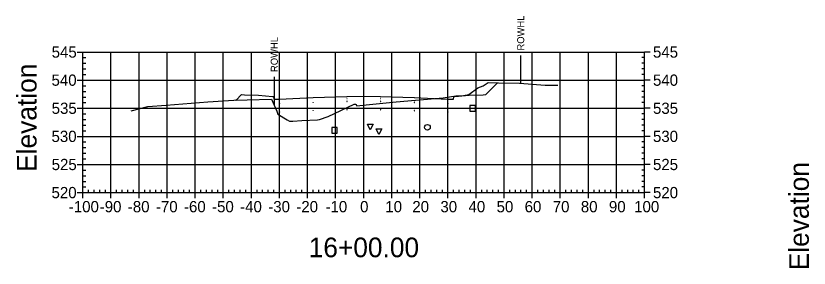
# Model space of a CAD drawing. Extents: x 708103 to 717568, y 374476 to 378707.
# Drawn here: x 708653.1 to 708935.6, y 377627.8 to 377717.5 of the extents above; entities that cross this region are included whole.
import ezdxf

# ---------------------------------------------------------------- set-up
doc = ezdxf.new("R2010")
doc.units = 0
for name, color, linetype in [('1', 7, 'Continuous'), ('10', 7, 'Continuous'), ('13', 7, 'Continuous'), ('14', 7, 'Continuous'), ('22', 7, 'Continuous'), ('4', 7, 'Continuous'), ('57', 7, 'Continuous'), ('60', 7, 'Continuous'), ('Existing', 7, 'Continuous'), ('XS_Right_of_Way', 7, 'Continuous')]:
    doc.layers.add(name, color=color, linetype=linetype)

msp = doc.modelspace()

# ---------------------------------------------------------------- linework, layer by layer
for points in [[(708770.93, 377688.05), (708771.03, 377688.05), (708771.03, 377688.15), (708770.93, 377688.15)], [(708776.93, 377688.17), (708777.03, 377688.17), (708777.03, 377688.27), (708776.93, 377688.27)], [(708782.93, 377688.05), (708783.03, 377688.05), (708783.03, 377688.15), (708782.93, 377688.15)], [(708746.93, 377686.21), (708747.03, 377686.21), (708747.03, 377686.31), (708746.93, 377686.31)], [(708758.93, 377686.69), (708759.03, 377686.69), (708759.03, 377686.79), (708758.93, 377686.79)], [(708770.93, 377687.05), (708771.03, 377687.05), (708771.03, 377687.15), (708770.93, 377687.15)], [(708776.93, 377687.17), (708777.03, 377687.17), (708777.03, 377687.27), (708776.93, 377687.27)], [(708782.93, 377687.05), (708783.03, 377687.05), (708783.03, 377687.15), (708782.93, 377687.15)], [(708794.93, 377686.69), (708795.03, 377686.69), (708795.03, 377686.79), (708794.93, 377686.79)], [(708806.93, 377686.21), (708807.03, 377686.21), (708807.03, 377686.31), (708806.93, 377686.31)], [(708746.93, 377683.21), (708747.03, 377683.21), (708747.03, 377683.31), (708746.93, 377683.31)], [(708758.93, 377683.69), (708759.03, 377683.69), (708759.03, 377683.79), (708758.93, 377683.79)], [(708770.93, 377684.05), (708771.03, 377684.05), (708771.03, 377684.15), (708770.93, 377684.15)], [(708776.93, 377684.17), (708777.03, 377684.17), (708777.03, 377684.27), (708776.93, 377684.27)], [(708782.93, 377684.05), (708783.03, 377684.05), (708783.03, 377684.15), (708782.93, 377684.15)], [(708794.93, 377683.69), (708795.03, 377683.69), (708795.03, 377683.79), (708794.93, 377683.79)], [(708806.93, 377683.21), (708807.03, 377683.21), (708807.03, 377683.31), (708806.93, 377683.31)]]:
    msp.add_lwpolyline(points, close=True)
at = {"layer": '1'}
for points in [[(708779.31, 377676.95), (708778.31, 377678.95), (708780.31, 377678.95)], [(708782.39, 377675.26), (708781.39, 377677.26), (708783.39, 377677.26)]]:
    msp.add_lwpolyline(points, close=True, dxfattribs=at)
at = {"layer": '10'}
msp.add_lwpolyline([(708765.57, 377675.77), (708767.57, 377675.77), (708767.57, 377677.77), (708765.57, 377677.77)], close=True, dxfattribs=at)
at = {"layer": '13'}
msp.add_circle((708799.66, 377677.86), 1, dxfattribs=at)
at = {"layer": '14'}
for points in [[(708824.64, 377693.63), (708824.64, 377693.68), (708824.64, 377693.63), (708824.59, 377693.63), (708824.64, 377693.63), (708824.64, 377693.58), (708824.64, 377693.63), (708824.69, 377693.63)], [(708746.98, 377687.92), (708746.98, 377687.97), (708746.98, 377687.92), (708746.93, 377687.92), (708746.98, 377687.92), (708746.98, 377687.87), (708746.98, 377687.92), (708747.03, 377687.92)], [(708758.98, 377688.4), (708758.98, 377688.45), (708758.98, 377688.4), (708758.93, 377688.4), (708758.98, 377688.4), (708758.98, 377688.35), (708758.98, 377688.4), (708759.03, 377688.4)], [(708776.98, 377688.88), (708776.98, 377688.93), (708776.98, 377688.88), (708776.93, 377688.88), (708776.98, 377688.88), (708776.98, 377688.83), (708776.98, 377688.88), (708777.03, 377688.88)], [(708794.98, 377688.4), (708794.98, 377688.45), (708794.98, 377688.4), (708794.93, 377688.4), (708794.98, 377688.4), (708794.98, 377688.35), (708794.98, 377688.4), (708795.03, 377688.4)], [(708806.98, 377687.92), (708806.98, 377687.97), (708806.98, 377687.92), (708806.93, 377687.92), (708806.98, 377687.92), (708806.98, 377687.87), (708806.98, 377687.92), (708807.03, 377687.92)], [(708731.5, 377687.5), (708731.5, 377687.55), (708731.5, 377687.5), (708731.45, 377687.5), (708731.5, 377687.5), (708731.5, 377687.45), (708731.5, 377687.5), (708731.55, 377687.5)]]:
    msp.add_lwpolyline(points, dxfattribs=at)
at = {"layer": '22'}
msp.add_lwpolyline([(708731.5, 377687.5), (708733.48, 377689.48), (708734.48, 377689.44), (708739.48, 377689.24), (708744.48, 377688.84), (708744.9, 377688.84), (708744.98, 377687.84), (708746.98, 377687.92), (708758.98, 377688.4), (708770.98, 377688.76), (708776.98, 377688.88), (708782.98, 377688.76), (708794.98, 377688.4), (708806.98, 377687.92), (708808.98, 377687.84), (708809.07, 377688.84), (708809.48, 377688.84), (708814.48, 377689.24), (708819.48, 377689.44), (708820.48, 377689.48), (708824.64, 377693.63)], dxfattribs=at)
at = {"layer": '4'}
msp.add_lwpolyline([(708814.82, 377683.56), (708816.82, 377683.56), (708816.82, 377685.56), (708814.82, 377685.56)], close=True, dxfattribs=at)
at = {"layer": '57'}
for p, q in [((708674.98, 377704.63), (708676.98, 377704.63)), ((708676.98, 377704.63), (708876.98, 377704.63)), ((708676.98, 377654.63), (708676.98, 377704.63)), ((708676.98, 377654.63), (708676.98, 377704.63)), ((708686.98, 377654.63), (708686.98, 377704.63)), ((708696.98, 377654.63), (708696.98, 377704.63)), ((708706.98, 377654.63), (708706.98, 377704.63)), ((708716.98, 377654.63), (708716.98, 377704.63)), ((708726.98, 377654.63), (708726.98, 377704.63)), ((708736.98, 377654.63), (708736.98, 377704.63)), ((708746.98, 377654.63), (708746.98, 377704.63)), ((708756.98, 377654.63), (708756.98, 377704.63)), ((708766.98, 377654.63), (708766.98, 377704.63)), ((708776.98, 377654.63), (708776.98, 377704.63)), ((708786.98, 377654.63), (708786.98, 377704.63)), ((708796.98, 377654.63), (708796.98, 377704.63)), ((708806.98, 377654.63), (708806.98, 377704.63)), ((708816.98, 377654.63), (708816.98, 377704.63)), ((708826.98, 377654.63), (708826.98, 377704.63)), ((708836.98, 377654.63), (708836.98, 377704.63)), ((708846.98, 377654.63), (708846.98, 377704.63)), ((708856.98, 377654.63), (708856.98, 377704.63)), ((708866.98, 377654.63), (708866.98, 377704.63)), ((708876.98, 377654.63), (708876.98, 377704.63)), ((708876.98, 377654.63), (708876.98, 377704.63)), ((708878.98, 377704.63), (708876.98, 377704.63)), ((708676.98, 377702.63), (708677.98, 377702.63)), ((708876.98, 377702.63), (708875.98, 377702.63)), ((708676.98, 377700.63), (708677.98, 377700.63)), ((708876.98, 377700.63), (708875.98, 377700.63)), ((708676.98, 377698.63), (708677.98, 377698.63)), ((708676.98, 377696.63), (708677.98, 377696.63)), ((708876.98, 377698.63), (708875.98, 377698.63)), ((708876.98, 377696.63), (708875.98, 377696.63)), ((708674.98, 377694.63), (708676.98, 377694.63)), ((708676.98, 377694.63), (708876.98, 377694.63)), ((708878.98, 377694.63), (708876.98, 377694.63)), ((708676.98, 377692.63), (708677.98, 377692.63)), ((708676.98, 377690.63), (708677.98, 377690.63)), ((708876.98, 377692.63), (708875.98, 377692.63)), ((708876.98, 377690.63), (708875.98, 377690.63)), ((708676.98, 377688.63), (708677.98, 377688.63)), ((708876.98, 377688.63), (708875.98, 377688.63)), ((708676.98, 377686.63), (708677.98, 377686.63)), ((708876.98, 377686.63), (708875.98, 377686.63)), ((708674.98, 377684.63), (708676.98, 377684.63)), ((708676.98, 377684.63), (708876.98, 377684.63)), ((708676.98, 377682.63), (708677.98, 377682.63)), ((708876.98, 377682.63), (708875.98, 377682.63)), ((708878.98, 377684.63), (708876.98, 377684.63)), ((708676.98, 377680.63), (708677.98, 377680.63)), ((708876.98, 377680.63), (708875.98, 377680.63)), ((708676.98, 377678.63), (708677.98, 377678.63)), ((708676.98, 377676.63), (708677.98, 377676.63)), ((708876.98, 377678.63), (708875.98, 377678.63)), ((708876.98, 377676.63), (708875.98, 377676.63)), ((708674.98, 377674.63), (708676.98, 377674.63)), ((708676.98, 377674.63), (708876.98, 377674.63)), ((708878.98, 377674.63), (708876.98, 377674.63)), ((708676.98, 377672.63), (708677.98, 377672.63)), ((708876.98, 377672.63), (708875.98, 377672.63)), ((708676.98, 377670.63), (708677.98, 377670.63)), ((708676.98, 377668.63), (708677.98, 377668.63)), ((708876.98, 377670.63), (708875.98, 377670.63)), ((708876.98, 377668.63), (708875.98, 377668.63)), ((708676.98, 377666.63), (708677.98, 377666.63)), ((708876.98, 377666.63), (708875.98, 377666.63)), ((708674.98, 377664.63), (708676.98, 377664.63)), ((708676.98, 377664.63), (708876.98, 377664.63)), ((708676.98, 377662.63), (708677.98, 377662.63)), ((708876.98, 377662.63), (708875.98, 377662.63)), ((708878.98, 377664.63), (708876.98, 377664.63)), ((708676.98, 377660.63), (708677.98, 377660.63)), ((708876.98, 377660.63), (708875.98, 377660.63)), ((708676.98, 377658.63), (708677.98, 377658.63)), ((708676.98, 377656.63), (708677.98, 377656.63)), ((708876.98, 377658.63), (708875.98, 377658.63)), ((708876.98, 377656.63), (708875.98, 377656.63)), ((708674.98, 377654.63), (708676.98, 377654.63)), ((708676.98, 377654.63), (708876.98, 377654.63)), ((708676.98, 377654.63), (708876.98, 377654.63)), ((708676.98, 377652.63), (708676.98, 377654.63)), ((708678.98, 377654.63), (708678.98, 377655.63)), ((708680.98, 377654.63), (708680.98, 377655.63)), ((708682.98, 377654.63), (708682.98, 377655.63)), ((708684.98, 377654.63), (708684.98, 377655.63)), ((708686.98, 377652.63), (708686.98, 377654.63)), ((708688.98, 377654.63), (708688.98, 377655.63)), ((708690.98, 377654.63), (708690.98, 377655.63)), ((708692.98, 377654.63), (708692.98, 377655.63)), ((708694.98, 377654.63), (708694.98, 377655.63)), ((708696.98, 377652.63), (708696.98, 377654.63)), ((708698.98, 377654.63), (708698.98, 377655.63)), ((708700.98, 377654.63), (708700.98, 377655.63)), ((708702.98, 377654.63), (708702.98, 377655.63)), ((708704.98, 377654.63), (708704.98, 377655.63)), ((708706.98, 377652.63), (708706.98, 377654.63)), ((708708.98, 377654.63), (708708.98, 377655.63)), ((708710.98, 377654.63), (708710.98, 377655.63)), ((708712.98, 377654.63), (708712.98, 377655.63)), ((708714.98, 377654.63), (708714.98, 377655.63)), ((708716.98, 377652.63), (708716.98, 377654.63)), ((708718.98, 377654.63), (708718.98, 377655.63)), ((708720.98, 377654.63), (708720.98, 377655.63)), ((708722.98, 377654.63), (708722.98, 377655.63)), ((708724.98, 377654.63), (708724.98, 377655.63)), ((708726.98, 377652.63), (708726.98, 377654.63)), ((708728.98, 377654.63), (708728.98, 377655.63)), ((708730.98, 377654.63), (708730.98, 377655.63)), ((708732.98, 377654.63), (708732.98, 377655.63)), ((708734.98, 377654.63), (708734.98, 377655.63)), ((708736.98, 377652.63), (708736.98, 377654.63)), ((708738.98, 377654.63), (708738.98, 377655.63)), ((708740.98, 377654.63), (708740.98, 377655.63)), ((708742.98, 377654.63), (708742.98, 377655.63)), ((708744.98, 377654.63), (708744.98, 377655.63)), ((708746.98, 377652.63), (708746.98, 377654.63)), ((708748.98, 377654.63), (708748.98, 377655.63)), ((708750.98, 377654.63), (708750.98, 377655.63)), ((708752.98, 377654.63), (708752.98, 377655.63)), ((708754.98, 377654.63), (708754.98, 377655.63)), ((708756.98, 377652.63), (708756.98, 377654.63)), ((708758.98, 377654.63), (708758.98, 377655.63)), ((708760.98, 377654.63), (708760.98, 377655.63)), ((708762.98, 377654.63), (708762.98, 377655.63)), ((708764.98, 377654.63), (708764.98, 377655.63)), ((708766.98, 377652.63), (708766.98, 377654.63)), ((708768.98, 377654.63), (708768.98, 377655.63)), ((708770.98, 377654.63), (708770.98, 377655.63)), ((708772.98, 377654.63), (708772.98, 377655.63)), ((708774.98, 377654.63), (708774.98, 377655.63)), ((708776.98, 377652.63), (708776.98, 377654.63)), ((708778.98, 377654.63), (708778.98, 377655.63)), ((708780.98, 377654.63), (708780.98, 377655.63)), ((708782.98, 377654.63), (708782.98, 377655.63)), ((708784.98, 377654.63), (708784.98, 377655.63)), ((708786.98, 377652.63), (708786.98, 377654.63)), ((708788.98, 377654.63), (708788.98, 377655.63)), ((708790.98, 377654.63), (708790.98, 377655.63)), ((708792.98, 377654.63), (708792.98, 377655.63)), ((708794.98, 377654.63), (708794.98, 377655.63)), ((708796.98, 377652.63), (708796.98, 377654.63)), ((708798.98, 377654.63), (708798.98, 377655.63)), ((708800.98, 377654.63), (708800.98, 377655.63)), ((708802.98, 377654.63), (708802.98, 377655.63)), ((708804.98, 377654.63), (708804.98, 377655.63)), ((708806.98, 377652.63), (708806.98, 377654.63)), ((708808.98, 377654.63), (708808.98, 377655.63)), ((708810.98, 377654.63), (708810.98, 377655.63)), ((708812.98, 377654.63), (708812.98, 377655.63)), ((708814.98, 377654.63), (708814.98, 377655.63)), ((708816.98, 377652.63), (708816.98, 377654.63)), ((708818.98, 377654.63), (708818.98, 377655.63)), ((708820.98, 377654.63), (708820.98, 377655.63)), ((708822.98, 377654.63), (708822.98, 377655.63)), ((708824.98, 377654.63), (708824.98, 377655.63)), ((708826.98, 377652.63), (708826.98, 377654.63)), ((708828.98, 377654.63), (708828.98, 377655.63)), ((708830.98, 377654.63), (708830.98, 377655.63)), ((708832.98, 377654.63), (708832.98, 377655.63)), ((708834.98, 377654.63), (708834.98, 377655.63)), ((708836.98, 377652.63), (708836.98, 377654.63)), ((708838.98, 377654.63), (708838.98, 377655.63)), ((708840.98, 377654.63), (708840.98, 377655.63)), ((708842.98, 377654.63), (708842.98, 377655.63)), ((708844.98, 377654.63), (708844.98, 377655.63)), ((708846.98, 377652.63), (708846.98, 377654.63)), ((708848.98, 377654.63), (708848.98, 377655.63)), ((708850.98, 377654.63), (708850.98, 377655.63)), ((708852.98, 377654.63), (708852.98, 377655.63)), ((708854.98, 377654.63), (708854.98, 377655.63)), ((708856.98, 377652.63), (708856.98, 377654.63)), ((708858.98, 377654.63), (708858.98, 377655.63)), ((708860.98, 377654.63), (708860.98, 377655.63)), ((708862.98, 377654.63), (708862.98, 377655.63)), ((708864.98, 377654.63), (708864.98, 377655.63)), ((708866.98, 377652.63), (708866.98, 377654.63)), ((708868.98, 377654.63), (708868.98, 377655.63)), ((708870.98, 377654.63), (708870.98, 377655.63)), ((708872.98, 377654.63), (708872.98, 377655.63)), ((708874.98, 377654.63), (708874.98, 377655.63)), ((708876.98, 377652.63), (708876.98, 377654.63)), ((708878.98, 377654.63), (708876.98, 377654.63))]:
    msp.add_line(p, q, dxfattribs=at)
at = {"layer": 'Existing'}
msp.add_lwpolyline([(708694.17, 377683.69), (708700.12, 377685.25), (708706.6, 377685.77), (708721.46, 377686.96), (708730.68, 377687.47), (708735.5, 377687.64), (708744.18, 377687.85), (708746.09, 377683.62), (708746.41, 377682.48), (708749.76, 377680.54), (708750.55, 377680.05), (708751.79, 377680.05), (708754.9, 377680.27), (708760.54, 377680.48), (708761.2, 377680.62), (708764.33, 377681.7), (708773.6, 377686.13), (708774.07, 377686.12), (708774.19, 377685.98), (708774.49, 377685.51), (708777.87, 377685.8), (708788.57, 377686.9), (708795.44, 377687.5), (708805.23, 377688.34), (708809.81, 377689.02), (708812.55, 377689.22), (708814.41, 377689.47), (708817.57, 377691.91), (708819.55, 377692.65), (708821.26, 377693.78), (708824.92, 377693.62), (708832.43, 377693.56), (708841.6, 377692.79), (708844.35, 377692.87), (708846.08, 377692.79)], dxfattribs=at)
at = {"layer": 'XS_Right_of_Way'}
for p, q in [((708832.81, 377703.39), (708832.81, 377693.39)), ((708745.06, 377695.76), (708745.06, 377685.76))]:
    msp.add_line(p, q, dxfattribs=at)

# ---------------------------------------------------------------- texts
at = {"layer": '1'}
msp.add_text('16+00.00', height=7, dxfattribs=at).set_placement((708757.39, 377631.63))
at = {"layer": '14'}
for p in [(708734.45, 377689.39), (708734.45, 377688.73), (708739.45, 377688.53), (708814.45, 377688.53), (708819.45, 377689.39), (708819.45, 377688.73)]:
    msp.add_text('+', height=0.1, dxfattribs=at).set_placement(p)
at = {"layer": '57'}
for s, p in [('545', (708665.86, 377702.63)), ('545', (708879.98, 377702.63)), ('540', (708665.81, 377692.63)), ('540', (708879.98, 377692.63)), ('535', (708665.86, 377682.63)), ('535', (708879.98, 377682.63)), ('530', (708665.81, 377672.63)), ('530', (708879.98, 377672.63)), ('525', (708665.86, 377662.63)), ('525', (708879.98, 377662.63)), ('520', (708665.81, 377652.63)), ('520', (708879.98, 377652.63)), ('-100', (708671.97, 377647.63)), ('-90', (708682.98, 377647.63)), ('-80', (708692.98, 377647.63)), ('-70', (708702.98, 377647.63)), ('-60', (708712.98, 377647.63)), ('-50', (708722.98, 377647.63)), ('-40', (708732.98, 377647.63)), ('-30', (708742.98, 377647.63)), ('-20', (708752.98, 377647.63)), ('-10', (708763.37, 377647.63)), ('0', (708775.69, 377647.63)), ('10', (708784.68, 377647.63)), ('20', (708794.29, 377647.63)), ('30', (708804.29, 377647.63)), ('40', (708814.29, 377647.63)), ('50', (708824.29, 377647.63)), ('60', (708834.29, 377647.63)), ('70', (708844.29, 377647.63)), ('80', (708854.29, 377647.63)), ('90', (708864.29, 377647.63)), ('100', (708873.28, 377647.63))]:
    msp.add_text(s, height=4, dxfattribs=at).set_placement(p)
at = {"layer": '60'}
for p in [(708660.48, 377661.99), (708935.48, 377626.99)]:
    msp.add_text('Elevation', height=7, rotation=90, dxfattribs=at).set_placement(p)
at = {"layer": 'XS_Right_of_Way'}
for p in [(708834.13, 377705.16), (708746.38, 377697.52)]:
    msp.add_text('ROWHL', height=2.5, rotation=90, dxfattribs=at).set_placement(p)

doc.saveas('drawing.dxf')
